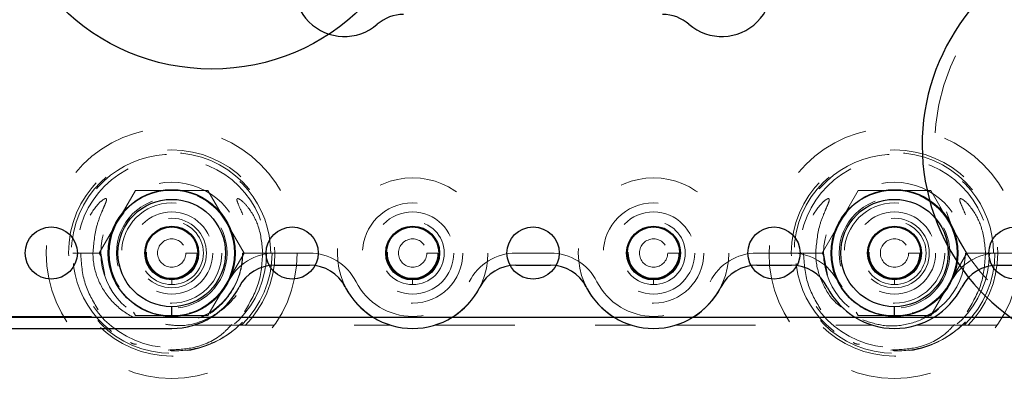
# Model space of a CAD drawing. Header units: inches. Extents: x 1880 to 2363, y -453 to -54.
# Tile 732 of 1056: x 1978.477 to 1979.703, y -68.017 to -67.57. Entities that reach past the tile are written whole.
import ezdxf

# ---------------------------------------------------------------- set-up
doc = ezdxf.new("R2010")
doc.units = ezdxf.units.IN
doc.header["$LTSCALE"] = 0.5
doc.header["$MEASUREMENT"] = 0
doc.linetypes.add('HIDDEN', pattern=[0.225, 0.15, -0.075])
for name, color, linetype in [('APP-M-S', 30, 'Continuous'), ('DIE-M-S', 8, 'Continuous'), ('DIE-M-S3', 8, 'Continuous'), ('DSS-M-S', 53, 'Continuous'), ('DST-M-S', 53, 'Continuous'), ('RAI-M-S', 8, 'Continuous'), ('SID-M-D', 42, 'Continuous'), ('ST1-M-S', 193, 'Continuous'), ('ST2-M-S', 193, 'Continuous'), ('SVD-M-S', 8, 'Continuous'), ('SVF-M-S', 8, 'Continuous')]:
    doc.layers.add(name, color=color, linetype=linetype)

# ---------------------------------------------------------------- blocks, each defined once
blk = doc.blocks.new('STRIP')
at = {"layer": 'APP-M-S', "linetype": 'Continuous', "lineweight": 25}
blk.add_line((1936.8505, -67.9411), (1951.3505, -67.9411), dxfattribs=at)
for centre in [(1941.4505, -67.8611), (1941.6005, -67.8611), (1941.7505, -67.8611), (1941.9005, -67.8611), (1942.0505, -67.8611), (1942.2005, -67.8611), (1942.3505, -67.8611), (1942.5005, -67.8611), (1942.6505, -67.8611)]:
    blk.add_circle(centre, 0.0325, dxfattribs=at)

msp = doc.modelspace()

# ---------------------------------------------------------------- linework, layer by layer
at = {"layer": 'DIE-M-S', "linetype": 'Continuous', "lineweight": 25}
for centre, radius in [((1978.66606, -67.86107), 0.079), ((1979.56606, -67.86107), 0.079), ((1978.96606, -67.86107), 0.0335), ((1979.26606, -67.86107), 0.0335)]:
    msp.add_circle(centre, radius, dxfattribs=at)
at = {"layer": 'DIE-M-S3', "linetype": 'HIDDEN', "lineweight": 18}
for p, q in [((1978.69952, -67.86107), (1978.69952, -67.86107)), ((1978.70937, -67.86107), (1978.70937, -67.86107)), ((1978.73496, -67.86107), (1978.73496, -67.86107)), ((1978.7448, -67.86107), (1978.7448, -67.86107)), ((1979.59952, -67.86107), (1979.59952, -67.86107)), ((1979.60937, -67.86107), (1979.60937, -67.86107)), ((1979.63496, -67.86107), (1979.63496, -67.86107)), ((1979.6448, -67.86107), (1979.6448, -67.86107)), ((1978.66606, -67.97918), (1978.66606, -67.97918)), ((1979.56606, -67.97918), (1979.56606, -67.97918))]:
    msp.add_line(p, q, dxfattribs=at)
for centre, radius in [((1978.66606, -67.86107), 0.125), ((1979.56606, -67.86107), 0.125), ((1978.66606, -67.86107), 0.11811), ((1979.56606, -67.86107), 0.11811), ((1978.66606, -67.86107), 0.0689), ((1978.96606, -67.86107), 0.0625), ((1979.26606, -67.86107), 0.0625), ((1979.56606, -67.86107), 0.0689), ((1978.66606, -67.86107), 0.04331), ((1979.56606, -67.86107), 0.04331)]:
    msp.add_circle(centre, radius, dxfattribs=at)
at = {"layer": 'DIE-M-S3', "linetype": 'Continuous', "lineweight": 25}
for centre, radius in [((1978.66606, -67.86107), 0.07874), ((1979.56606, -67.86107), 0.07874), ((1978.66606, -67.86107), 0.06693), ((1979.56606, -67.86107), 0.06693), ((1978.66606, -67.86107), 0.03346), ((1979.56606, -67.86107), 0.03346)]:
    msp.add_circle(centre, radius, dxfattribs=at)
for points in [[(1978.66606, -67.93981), (1978.66606, -67.9396), (1978.66606, -67.93916), (1978.66606, -67.93597), (1978.66606, -67.932), (1978.66606, -67.92929), (1978.66606, -67.92799)], [(1979.56606, -67.93981), (1979.56606, -67.9396), (1979.56606, -67.93916), (1979.56606, -67.93597), (1979.56606, -67.932), (1979.56606, -67.92929), (1979.56606, -67.92799)]]:
    msp.add_open_spline(points, degree=3, knots=[0, 0, 0, 0, 0.2702613, 0.5624294, 0.7897364, 1, 1, 1, 1], dxfattribs=at)
at = {"layer": 'DSS-M-S', "linetype": 'HIDDEN', "lineweight": 18}
for centre, radius in [((1978.66606, -67.86107), 0.1285), ((1979.56606, -67.86107), 0.1285), ((1978.96606, -67.86107), 0.09375), ((1979.26606, -67.86107), 0.09375)]:
    msp.add_circle(centre, radius, dxfattribs=at)
at = {"layer": 'DST-M-S', "linetype": 'Continuous', "lineweight": 25}
msp.add_circle((1978.71606, -67.36607), 0.26565, dxfattribs=at)
at = {"layer": 'RAI-M-S', "linetype": 'Continuous', "lineweight": 25}
for p, q in [((1978.7945, -67.87617), (1978.83761, -67.87617)), ((1979.0945, -67.87617), (1979.13761, -67.87617)), ((1979.3945, -67.87617), (1979.43761, -67.87617)), ((1979.6945, -67.87617), (1980.03761, -67.87617)), ((1978.06606, -67.95507), (1978.66606, -67.95507))]:
    msp.add_line(p, q, dxfattribs=at)
at = {"layer": 'RAI-M-S', "linetype": 'HIDDEN', "lineweight": 18}
for p, q in [((1978.69319, -67.95107), (1978.93893, -67.95107)), ((1978.99319, -67.95107), (1979.23893, -67.95107)), ((1979.29319, -67.95107), (1979.53893, -67.95107)), ((1979.59319, -67.95107), (1980.13893, -67.95107))]:
    msp.add_line(p, q, dxfattribs=at)
at = {"layer": 'RAI-M-S', "linetype": 'Continuous', "lineweight": 25}
for centre, radius, start, end in [((1978.7945, -67.92617), 0.05, 90, 153.12257), ((1978.83761, -67.92617), 0.05, 26.87743, 90), ((1979.0945, -67.92617), 0.05, 90, 153.12257), ((1979.13761, -67.92617), 0.05, 26.87743, 90), ((1979.3945, -67.92617), 0.05, 90, 153.12257), ((1979.43761, -67.92617), 0.05, 26.87743, 90), ((1979.6945, -67.92617), 0.05, 90, 153.12257), ((1978.66606, -67.86107), 0.094, 270, 333.12257), ((1978.96606, -67.86107), 0.094, 206.87743, 333.12257), ((1979.26606, -67.86107), 0.094, 206.87743, 333.12257), ((1979.56606, -67.86107), 0.094, 206.87743, 333.12257)]:
    msp.add_arc(centre, radius, start, end, dxfattribs=at)
at = {"layer": 'ST1-M-S', "linetype": 'Continuous', "lineweight": 25}
for centre, radius, start, end in [((1978.88106, -67.52857), 0.0625, 139.07394, 310.92606), ((1979.35106, -67.52857), 0.0625, 229.07394, 40.92606), ((1979.86606, -67.72607), 0.2655, 119.31707, 60.68293), ((1978.95476, -67.61357), 0.05, 90, 130.92606), ((1979.27736, -67.61357), 0.05, 49.07394, 90)]:
    msp.add_arc(centre, radius, start, end, dxfattribs=at)
at = {"layer": 'ST2-M-S', "linetype": 'HIDDEN', "lineweight": 18}
for p, q in [((1978.66606, -67.80988), (1978.66606, -67.80988)), ((1978.96606, -67.80988), (1978.96606, -67.80988)), ((1979.26606, -67.80988), (1979.26606, -67.80988)), ((1979.56606, -67.80988), (1979.56606, -67.80988)), ((1978.66606, -67.82957), (1978.66606, -67.82957)), ((1978.96606, -67.82957), (1978.96606, -67.82957)), ((1979.26606, -67.82957), (1979.26606, -67.82957)), ((1979.56606, -67.82957), (1979.56606, -67.82957)), ((1978.68367, -67.86107), (1978.69755, -67.86107)), ((1978.7945, -67.86117), (1978.83761, -67.86117)), ((1978.98367, -67.86107), (1978.99755, -67.86107)), ((1979.0945, -67.86117), (1979.13761, -67.86117)), ((1979.28367, -67.86107), (1979.29755, -67.86107)), ((1979.3945, -67.86117), (1979.43761, -67.86117)), ((1979.58367, -67.86107), (1979.59755, -67.86107)), ((1979.6945, -67.86117), (1980.03761, -67.86117)), ((1978.06606, -67.94007), (1978.66606, -67.94007))]:
    msp.add_line(p, q, dxfattribs=at)
for centre, radius in [((1978.66606, -67.86107), 0.0625), ((1978.96606, -67.86107), 0.0625), ((1979.26606, -67.86107), 0.0625), ((1979.56606, -67.86107), 0.0625), ((1978.66606, -67.86107), 0.05118), ((1978.96606, -67.86107), 0.05118), ((1979.26606, -67.86107), 0.05118), ((1979.56606, -67.86107), 0.05118), ((1978.66606, -67.86107), 0.03937), ((1978.96606, -67.86107), 0.03937), ((1979.26606, -67.86107), 0.03937), ((1979.56606, -67.86107), 0.03937), ((1978.66606, -67.86107), 0.0315), ((1978.66606, -67.86107), 0.0315), ((1978.96606, -67.86107), 0.0315), ((1978.96606, -67.86107), 0.0315), ((1979.26606, -67.86107), 0.0315), ((1979.26606, -67.86107), 0.0315), ((1979.56606, -67.86107), 0.0315), ((1979.56606, -67.86107), 0.0315), ((1978.66606, -67.86107), 0.01761), ((1978.96606, -67.86107), 0.01761), ((1979.26606, -67.86107), 0.01761), ((1979.56606, -67.86107), 0.01761)]:
    msp.add_circle(centre, radius, dxfattribs=at)
for centre, radius, start, end in [((1978.7945, -67.92617), 0.065, 90, 153.12257), ((1978.83761, -67.92617), 0.065, 26.87743, 90), ((1979.0945, -67.92617), 0.065, 90, 153.12257), ((1979.13761, -67.92617), 0.065, 26.87743, 90), ((1979.3945, -67.92617), 0.065, 90, 153.12257), ((1979.43761, -67.92617), 0.065, 26.87743, 90), ((1979.6945, -67.92617), 0.065, 90, 153.12257), ((1978.66606, -67.86107), 0.079, 270, 333.12257), ((1978.96606, -67.86107), 0.079, 206.87743, 333.12257), ((1979.26606, -67.86107), 0.079, 206.87743, 333.12257), ((1979.56606, -67.86107), 0.079, 206.87743, 333.12257)]:
    msp.add_arc(centre, radius, start, end, dxfattribs=at)
for points in [[(1978.66606, -67.90044), (1978.66606, -67.89932), (1978.66606, -67.897), (1978.66606, -67.89436), (1978.66606, -67.89282), (1978.66606, -67.89265), (1978.66606, -67.89256)], [(1978.96606, -67.90044), (1978.96606, -67.89932), (1978.96606, -67.897), (1978.96606, -67.89436), (1978.96606, -67.89282), (1978.96606, -67.89265), (1978.96606, -67.89256)], [(1979.26606, -67.90044), (1979.26606, -67.89932), (1979.26606, -67.897), (1979.26606, -67.89436), (1979.26606, -67.89282), (1979.26606, -67.89265), (1979.26606, -67.89256)], [(1979.56606, -67.90044), (1979.56606, -67.89932), (1979.56606, -67.897), (1979.56606, -67.89436), (1979.56606, -67.89282), (1979.56606, -67.89265), (1979.56606, -67.89256)]]:
    msp.add_open_spline(points, degree=3, knots=[0, 0, 0, 0, 0.2702613, 0.5624294, 0.7897364, 1, 1, 1, 1], dxfattribs=at)
at = {"layer": 'SVD-M-S', "linetype": 'HIDDEN', "lineweight": 18}
for p, q in [((1978.57588, -67.86107), (1978.62097, -67.78297)), ((1978.62097, -67.78297), (1978.71115, -67.78297)), ((1978.71115, -67.78297), (1978.75624, -67.86107)), ((1979.47588, -67.86107), (1979.52097, -67.78297)), ((1979.52097, -67.78297), (1979.61115, -67.78297)), ((1979.61115, -67.78297), (1979.65624, -67.86107)), ((1978.57781, -67.86107), (1978.54281, -67.86107)), ((1978.57863, -67.86583), (1978.57588, -67.86107)), ((1978.58256, -67.88874), (1978.57781, -67.86107)), ((1978.75624, -67.86107), (1978.71115, -67.93917)), ((1978.78931, -67.86107), (1978.75439, -67.86107)), ((1979.47781, -67.86107), (1979.44281, -67.86107)), ((1979.47863, -67.86583), (1979.47588, -67.86107)), ((1979.48256, -67.88874), (1979.47781, -67.86107)), ((1979.65624, -67.86107), (1979.61115, -67.93917)), ((1979.68931, -67.86107), (1979.65439, -67.86107)), ((1978.62097, -67.93917), (1978.6185, -67.93489)), ((1978.71796, -67.93303), (1978.69952, -67.94233)), ((1979.52097, -67.93917), (1979.5185, -67.93489)), ((1979.61796, -67.93303), (1979.59952, -67.94233)), ((1978.71115, -67.93917), (1978.62097, -67.93917)), ((1979.61115, -67.93917), (1979.52097, -67.93917))]:
    msp.add_line(p, q, dxfattribs=at)
for centre, radius in [((1978.66606, -67.86107), 0.15625), ((1979.56606, -67.86107), 0.15625), ((1978.66606, -67.86107), 0.08825), ((1979.56606, -67.86107), 0.08825), ((1978.66606, -67.86107), 0.078), ((1979.56606, -67.86107), 0.078)]:
    msp.add_circle(centre, radius, dxfattribs=at)
for centre in [(1978.66606, -67.86107), (1979.56606, -67.86107)]:
    msp.add_arc(centre, 0.12325, 360, 315.72721, dxfattribs=at)
for points, knots in [([(1978.56794, -67.86107), (1978.56894, -67.84923), (1978.57045, -67.83152), (1978.5779, -67.81229), (1978.582, -67.80301), (1978.58395, -67.79836), (1978.58471, -67.79594), (1978.5849, -67.7947), (1978.58484, -67.79403), (1978.5847, -67.79363), (1978.58446, -67.79338), (1978.58417, -67.79323), (1978.5837, -67.79318), (1978.58253, -67.79343), (1978.57879, -67.7956), (1978.56982, -67.80457), (1978.55811, -67.8243), (1978.553, -67.84581), (1978.55273, -67.85887), (1978.55268, -67.86107)], [0, 0, 0, 0, 0.23796142, 0.35586481, 0.41395627, 0.44300957, 0.45767228, 0.46502019, 0.46814497, 0.47130467, 0.47318958, 0.47507535, 0.47774085, 0.48267955, 0.49891534, 0.56383282, 0.73653813, 0.95560216, 1, 1, 1, 1]), ([(1978.77944, -67.86107), (1978.77837, -67.84982), (1978.77646, -67.82967), (1978.76454, -67.80768), (1978.75496, -67.79689), (1978.75016, -67.79367), (1978.74874, -67.79324), (1978.74826, -67.79318), (1978.74786, -67.79326), (1978.74759, -67.79343), (1978.74738, -67.79371), (1978.74723, -67.79419), (1978.74727, -67.79568), (1978.74909, -67.80096), (1978.75495, -67.81351), (1978.7624, -67.83434), (1978.76358, -67.85204), (1978.76418, -67.86107)], [0, 0, 0, 0, 0.2257023, 0.4042496, 0.4931466, 0.5153527, 0.5191338, 0.5229358, 0.5250771, 0.5272378, 0.5291333, 0.5319246, 0.5373757, 0.5588102, 0.6434775, 0.8183439, 1, 1, 1, 1]), ([(1979.46794, -67.86107), (1979.46894, -67.84923), (1979.47045, -67.83152), (1979.4779, -67.81229), (1979.482, -67.80301), (1979.48395, -67.79836), (1979.48471, -67.79594), (1979.4849, -67.7947), (1979.48484, -67.79403), (1979.4847, -67.79363), (1979.48446, -67.79338), (1979.48417, -67.79323), (1979.4837, -67.79318), (1979.48253, -67.79343), (1979.47879, -67.7956), (1979.46982, -67.80457), (1979.45811, -67.8243), (1979.453, -67.84581), (1979.45273, -67.85887), (1979.45268, -67.86107)], [0, 0, 0, 0, 0.23796142, 0.35586481, 0.41395627, 0.44300957, 0.45767228, 0.46502019, 0.46814497, 0.47130467, 0.47318958, 0.47507535, 0.47774085, 0.48267955, 0.49891534, 0.56383282, 0.73653813, 0.95560216, 1, 1, 1, 1]), ([(1979.67944, -67.86107), (1979.67837, -67.84982), (1979.67646, -67.82967), (1979.66454, -67.80768), (1979.65496, -67.79689), (1979.65016, -67.79367), (1979.64874, -67.79324), (1979.64826, -67.79318), (1979.64786, -67.79326), (1979.64759, -67.79343), (1979.64738, -67.79371), (1979.64723, -67.79419), (1979.64727, -67.79568), (1979.64909, -67.80096), (1979.65495, -67.81351), (1979.6624, -67.83434), (1979.66358, -67.85204), (1979.66418, -67.86107)], [0, 0, 0, 0, 0.2257023, 0.4042496, 0.4931466, 0.5153527, 0.5191338, 0.5229358, 0.5250771, 0.5272378, 0.5291333, 0.5319246, 0.5373757, 0.5588102, 0.6434775, 0.8183439, 1, 1, 1, 1]), ([(1978.57427, -67.93174), (1978.56812, -67.92125), (1978.55534, -67.89944), (1978.55359, -67.87418), (1978.55268, -67.86107)], [0, 0, 0, 0, 0.4811833, 1, 1, 1, 1]), ([(1978.56794, -67.86107), (1978.56803, -67.86404), (1978.56847, -67.8774), (1978.5757, -67.90102), (1978.59502, -67.92701), (1978.62218, -67.94516), (1978.6535, -67.95329), (1978.68527, -67.95078), (1978.71399, -67.93828), (1978.73681, -67.91737), (1978.74844, -67.89578), (1978.75228, -67.88134), (1978.75345, -67.87494), (1978.75386, -67.8719), (1978.75416, -67.86892), (1978.75434, -67.86668), (1978.75447, -67.86391), (1978.75449, -67.86203), (1978.7545, -67.86107)], [0, 0, 0, 0, 0.03098211, 0.13909616, 0.2504876, 0.36232093, 0.47307836, 0.5820155, 0.68890031, 0.79398709, 0.89894063, 0.9391461, 0.94917767, 0.96667595, 0.97104888, 0.98044093, 0.98998471, 1, 1, 1, 1]), ([(1978.65832, -67.94994), (1978.66498, -67.95084), (1978.68223, -67.95318), (1978.70997, -67.94489), (1978.73709, -67.92708), (1978.75642, -67.90101), (1978.76365, -67.8774), (1978.76408, -67.86404), (1978.76418, -67.86107)], [0, 0, 0, 0, 0.1284288, 0.3324816, 0.5385166, 0.7437376, 0.9429204, 1, 1, 1, 1]), ([(1978.77944, -67.86107), (1978.77849, -67.87416), (1978.77659, -67.90045), (1978.7632, -67.92313), (1978.75648, -67.93451)], [0, 0, 0, 0, 0.4982217, 1, 1, 1, 1]), ([(1979.47427, -67.93174), (1979.46812, -67.92125), (1979.45534, -67.89944), (1979.45359, -67.87418), (1979.45268, -67.86107)], [0, 0, 0, 0, 0.4811833, 1, 1, 1, 1]), ([(1979.46794, -67.86107), (1979.46803, -67.86405), (1979.46845, -67.87743), (1979.47601, -67.9006), (1979.48948, -67.92172), (1979.50105, -67.92895), (1979.50353, -67.93049)], [0, 0, 0, 0, 0.1103256, 0.495314, 0.891973, 1, 1, 1, 1]), ([(1979.52657, -67.94447), (1979.53556, -67.94745), (1979.55454, -67.95374), (1979.58532, -67.95063), (1979.61397, -67.93832), (1979.63681, -67.91736), (1979.64844, -67.89578), (1979.65228, -67.88134), (1979.65345, -67.87494), (1979.65386, -67.8719), (1979.65416, -67.86892), (1979.65434, -67.86668), (1979.65447, -67.86391), (1979.65449, -67.86203), (1979.6545, -67.86107)], [0, 0, 0, 0, 0.1567393, 0.3310772, 0.5021307, 0.6703066, 0.8382693, 0.9026123, 0.9186663, 0.9466697, 0.953668, 0.9686986, 0.983972, 1, 1, 1, 1]), ([(1979.67944, -67.86107), (1979.67849, -67.87416), (1979.67659, -67.90045), (1979.6632, -67.92313), (1979.65648, -67.93451)], [0, 0, 0, 0, 0.4982217, 1, 1, 1, 1]), ([(1978.75431, -67.9471), (1978.75309, -67.94832), (1978.74223, -67.95916), (1978.7177, -67.97526), (1978.67784, -67.98522), (1978.63834, -67.98043), (1978.60994, -67.96942), (1978.59891, -67.95782), (1978.59687, -67.95567)], [0, 0, 0, 0, 0.02969447, 0.2651226, 0.49656452, 0.72420608, 0.9489615, 1, 1, 1, 1]), ([(1979.65431, -67.9471), (1979.65309, -67.94832), (1979.64223, -67.95916), (1979.6177, -67.97526), (1979.57784, -67.98522), (1979.53834, -67.98043), (1979.50994, -67.96942), (1979.49891, -67.95782), (1979.49687, -67.95567)], [0, 0, 0, 0, 0.02969447, 0.2651226, 0.49656452, 0.72420608, 0.9489615, 1, 1, 1, 1]), ([(1978.74074, -67.9502), (1978.73697, -67.95428), (1978.72434, -67.96793), (1978.6962, -67.98048), (1978.67242, -67.98156), (1978.66163, -67.98205)], [0, 0, 0, 0, 0.1888255, 0.6321303, 1, 1, 1, 1]), ([(1979.64074, -67.9502), (1979.63697, -67.95428), (1979.62434, -67.96793), (1979.5962, -67.98048), (1979.57242, -67.98156), (1979.56163, -67.98205)], [0, 0, 0, 0, 0.1888255, 0.6321303, 1, 1, 1, 1]), ([(1978.6223, -67.97489), (1978.61991, -67.97466), (1978.61722, -67.97441), (1978.61505, -67.97292), (1978.6148, -67.97274)], [0, 0, 0, 0, 0.88399939, 1, 1, 1, 1]), ([(1979.5223, -67.97489), (1979.51991, -67.97466), (1979.51722, -67.97441), (1979.51505, -67.97292), (1979.5148, -67.97274)], [0, 0, 0, 0, 0.88399939, 1, 1, 1, 1])]:
    msp.add_open_spline(points, degree=3, knots=knots, dxfattribs=at)
at = {"layer": 'SVF-M-S', "linetype": 'HIDDEN', "lineweight": 18}
msp.add_circle((1979.86606, -67.72607), 0.25, dxfattribs=at)

# ---------------------------------------------------------------- block references
at = {"layer": 'SID-M-D'}
msp.add_blockref('STRIP', (37.06555, 0), dxfattribs=at)

doc.saveas('drawing.dxf')
